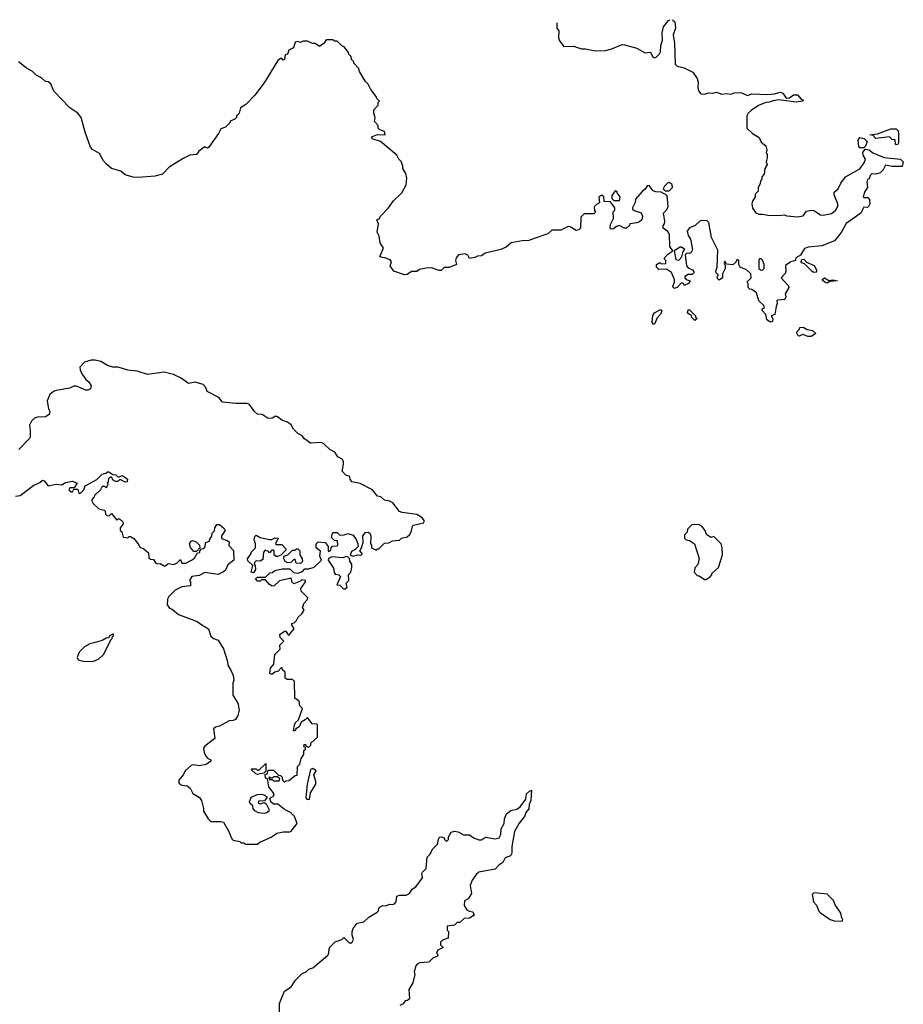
# Model space of a CAD drawing. Extents: x 2494118 to 2687960, y 757339 to 915227.
# Tile 357 of 364: x 2647995 to 2654538, y 907535 to 914828. Entities that reach past the tile are written whole.
import ezdxf

# ---------------------------------------------------------------- set-up
doc = ezdxf.new("R2010")
doc.units = 0

msp = doc.modelspace()

# ---------------------------------------------------------------- linework, layer by layer
at = {"layer": '0CON20XD'}
for points in [[(2652828.1, 914828.3), (2652845, 914812.5), (2652850, 914765), (2652833.8, 914715), (2652843.1, 914655), (2652848.9, 914498.9), (2652863.4, 914483.4), (2652915, 914470.9), (2652979.7, 914439.7), (2653012, 914392), (2653019.4, 914365), (2653016.2, 914325), (2653022.3, 914302.3), (2653039.3, 914279.3), (2653065, 914276.2), (2653095, 914285.8), (2653126, 914284), (2653155, 914292), (2653195, 914276.7), (2653225, 914282), (2653262.3, 914277.7), (2653285, 914285.7), (2653335, 914288.6), (2653385, 914266.2), (2653415, 914280), (2653535, 914274.4), (2653585, 914279.4), (2653625, 914291.4), (2653646.7, 914285), (2653664.2, 914254.2), (2653675, 914246.2), (2653695, 914248.8), (2653725, 914271.2), (2653755, 914271.2), (2653780.7, 914240.7), (2653798.3, 914231.7), (2653790, 914225), (2653745, 914216.2), (2653615, 914235.6), (2653575, 914227.1), (2653545, 914216.2), (2653520, 914215), (2653465, 914193.3), (2653410, 914155), (2653390, 914135), (2653380, 914115), (2653380, 914025), (2653420, 913985), (2653470, 913955), (2653485, 913920), (2653520, 913895), (2653527.5, 913865), (2653522.5, 913842.5), (2653530, 913835), (2653530, 913805), (2653522.5, 913775), (2653530, 913755), (2653513, 913727), (2653507, 913683), (2653490, 913665), (2653490, 913645), (2653480, 913635), (2653477, 913613), (2653462.5, 913585), (2653461.7, 913558.3), (2653440, 913535), (2653440, 913515), (2653420, 913485), (2653416.2, 913465), (2653421.2, 913431.2), (2653445, 913396.7), (2653467, 913387), (2653495, 913388), (2653535, 913379.4), (2653615, 913377.5), (2653655, 913383.8), (2653675, 913376), (2653755, 913368.1), (2653795, 913374.2), (2653821.1, 913408.9), (2653855, 913418.6), (2653875, 913414.3), (2653925, 913382.9), (2653945, 913380.8), (2654005, 913392.9), (2654035.5, 913414.5), (2654053.8, 913445), (2654052, 913465), (2654025, 913530), (2654025, 913550), (2654054, 913576), (2654075, 913618), (2654110, 913665), (2654215, 913723.8), (2654247, 913767), (2654257.5, 913795), (2654240, 913825), (2654237.5, 913845), (2654255, 913870), (2654285, 913863.3), (2654311.7, 913841.7), (2654395, 913806.7), (2654516.2, 913796.2), (2654537.5, 913775), (2654528.3, 913741.7), (2654455, 913740), (2654405, 913750), (2654387.5, 913715), (2654365, 913693.3), (2654335, 913683.3), (2654305, 913687.5), (2654292.5, 913675), (2654285, 913650), (2654272.5, 913645), (2654267.5, 913625), (2654272.5, 913585), (2654252.5, 913555), (2654240, 913515), (2654245, 913510), (2654275, 913510), (2654287, 913497), (2654290, 913465), (2654280, 913445), (2654271.7, 913438.3), (2654245, 913440), (2654223.3, 913395), (2654115, 913317.5), (2654078.3, 913251.7), (2654028.8, 913191.2), (2653935, 913152), (2653833.6, 913143.6), (2653805.8, 913134.2), (2653776, 913084), (2653742.5, 913065), (2653740, 913045), (2653705, 913033.8), (2653665, 913007.5), (2653667.5, 912965), (2653661.7, 912948.3), (2653632.5, 912915), (2653685, 912860), (2653690, 912845), (2653663, 912797), (2653667.5, 912775), (2653660, 912755), (2653605, 912750), (2653600, 912745), (2653602.5, 912725), (2653596.7, 912705), (2653587.5, 912645), (2653560, 912635), (2653571.7, 912611.7), (2653568.3, 912591.7), (2653555, 912587.5), (2653527.5, 912605), (2653520, 912645), (2653492.5, 912675), (2653493.6, 912686.4), (2653510, 912695), (2653505, 912710), (2653467.5, 912745), (2653450, 912805), (2653415, 912830), (2653401.7, 912831.7), (2653390, 912845), (2653390, 912875), (2653380, 912885), (2653410, 912915), (2653407.5, 912945), (2653376.1, 912976.1), (2653330, 912995), (2653320, 913015), (2653320, 913045), (2653315, 913050), (2653305, 913050), (2653298.3, 913031.7), (2653275, 913012.5), (2653227.5, 913017.5), (2653215, 913040), (2653210, 913025), (2653217.5, 913007.5), (2653217.5, 912985), (2653200, 912945), (2653200, 912915), (2653175, 912900), (2653161.7, 912911.7), (2653160, 912925), (2653170, 912935), (2653153, 912953), (2653150, 912965), (2653160, 912995), (2653165, 913120), (2653116.7, 913215), (2653096.4, 913326.4), (2653085, 913337.5), (2653045, 913340), (2653030, 913335), (2652997, 913303), (2652955, 913287.5), (2652938.3, 913261.7), (2652945, 913230), (2652961.7, 913201.7), (2652977.5, 913125), (2652965, 913102.5), (2652955, 913097.5), (2652935, 913100), (2652923, 913087), (2652931.2, 913005), (2652945, 912990), (2652977.5, 912975), (2652990, 912955), (2652975, 912940), (2652945, 912940), (2652920, 912925), (2652920, 912915), (2652930, 912905), (2652960, 912895), (2652946.4, 912873.6), (2652915, 912860), (2652910, 912875), (2652895, 912880), (2652862.5, 912845), (2652837.5, 912837.5), (2652831.2, 912855), (2652843.3, 912885), (2652843, 912903), (2652820, 912955), (2652785, 912980), (2652728.3, 912978.3), (2652710, 912995), (2652710, 913015), (2652735, 913030), (2652745, 913020), (2652778.3, 913021.7), (2652780, 913045), (2652770, 913055), (2652770, 913065), (2652795, 913092.5), (2652830, 913115), (2652808.3, 913148.3), (2652807, 913237), (2652795, 913260), (2652760, 913285), (2652760, 913305), (2652770, 913315), (2652772.5, 913335), (2652762.5, 913395), (2652790, 913425), (2652797.5, 913445), (2652790, 913525), (2652745, 913550), (2652705, 913552.5), (2652685, 913560), (2652655, 913600), (2652641.7, 913598.3), (2652626.4, 913573.6), (2652603.6, 913556.4), (2652555, 913500), (2652552.5, 913475), (2652532.5, 913435), (2652532.5, 913425), (2652543.9, 913413.9), (2652596.4, 913396.4), (2652607, 913373), (2652602.5, 913345), (2652585, 913330), (2652565, 913323.3), (2652513, 913317), (2652510, 913305), (2652487, 913283), (2652470, 913285), (2652435, 913303.3), (2652415, 913297.5), (2652391.7, 913278.3), (2652375, 913277.5), (2652367.5, 913285), (2652368.3, 913311.7), (2652392.5, 913355), (2652390, 913405), (2652401.7, 913418.3), (2652402.5, 913435), (2652368.3, 913478.3), (2652321.7, 913481.7), (2652320, 913515), (2652305, 913527.5), (2652282.5, 913515), (2652288.3, 913471.7), (2652265, 913460), (2652248.3, 913441.7), (2652250, 913415), (2652258.3, 913401.7), (2652245, 913390), (2652175, 913390), (2652150, 913365), (2652147.5, 913285), (2652135, 913272.5), (2652115, 913267.5), (2652070, 913295), (2652055, 913296.7), (2652001.7, 913268.3), (2651935, 913270), (2651905, 913242.5), (2651805, 913206.7), (2651765, 913193.3), (2651715, 913191.2), (2651635, 913175.8), (2651597.6, 913142.4), (2651556.7, 913125), (2651441.7, 913098.3), (2651415, 913080), (2651385, 913076.7), (2651365, 913066.2), (2651325, 913060), (2651313, 913083), (2651293, 913093), (2651245, 913086.7), (2651227.5, 913065), (2651222.5, 913045), (2651230, 913015), (2651175, 912993.3), (2651138.3, 912991.7), (2651115, 912971.2), (2651100.8, 912970.8), (2651045, 912990), (2651005, 912987.5), (2650955, 912977.5), (2650935, 912963.3), (2650895, 912962.5), (2650865, 912941.2), (2650845, 912938), (2650766.4, 912966.4), (2650737.5, 913005), (2650747.5, 913035), (2650738.3, 913048.3), (2650705, 913062.5), (2650668.3, 913068.3), (2650662.5, 913075), (2650687.5, 913135), (2650663.3, 913175), (2650656.7, 913225), (2650641.2, 913255), (2650652.5, 913315), (2650640, 913345), (2650660, 913355), (2650665, 913370), (2650725.8, 913434.2), (2650763.4, 913486.6), (2650825, 913546.7), (2650857.5, 913605), (2650862.5, 913655), (2650855, 913690), (2650832.5, 913725), (2650832.5, 913745), (2650818.8, 913778.8), (2650802.5, 913795), (2650787.5, 913825), (2650667.1, 913927.1), (2650604.2, 913945), (2650601.4, 913955), (2650607.6, 913962.4), (2650645, 913977.5), (2650700, 913975), (2650695, 914000), (2650661.7, 914011.7), (2650650, 914025), (2650650, 914045), (2650622.5, 914075), (2650627.5, 914105), (2650617.5, 914135), (2650618.3, 914161.7), (2650650, 914195), (2650650, 914215), (2650660, 914225), (2650640, 914245), (2650635, 914260), (2650595, 914310), (2650575, 914350), (2650555, 914370), (2650510, 914445), (2650507, 914467), (2650470, 914505), (2650470, 914515), (2650453, 914533), (2650450, 914555), (2650431.7, 914571.7), (2650430, 914585), (2650396.4, 914626.4), (2650380, 914635), (2650345, 914670), (2650325, 914670), (2650315, 914680), (2650265, 914680), (2650250, 914655), (2650215, 914630), (2650181.7, 914651.7), (2650163, 914653), (2650125, 914670), (2650095, 914670), (2650075, 914660), (2650055, 914667.5), (2650035, 914662.5), (2650021.2, 914618.8), (2649987, 914603), (2649978.3, 914571.7), (2649961.7, 914568.3), (2649955, 914532.5), (2649945, 914527.5), (2649935, 914540), (2649925, 914540), (2649907.5, 914525), (2649805, 914360), (2649735, 914270)], [(2651972.5, 914804.9), (2651972.5, 914765), (2651986.4, 914746.4), (2651983.3, 914695), (2651991.7, 914671.7), (2652025, 914630), (2652095, 914633.3), (2652155, 914612.5), (2652185, 914612.5), (2652255, 914597.5), (2652335, 914601.2), (2652385, 914613.8), (2652455, 914643.3), (2652473, 914643), (2652565, 914617.5), (2652625, 914583.3), (2652665, 914587.5), (2652680, 914555), (2652695, 914546.2), (2652708.8, 914551.2), (2652733.3, 914575), (2652738.6, 914591.4), (2652742, 914635), (2652753.9, 914676.1), (2652751.7, 914731.7), (2652762, 914775), (2652798.8, 914821.2), (2652812.5, 914827.8)], [(2649735, 914270), (2649669.3, 914200.7), (2649630, 914175), (2649620, 914135), (2649600, 914115), (2649600, 914105), (2649588.3, 914091.7), (2649553.6, 914076.4), (2649550, 914065), (2649518.3, 914031.7), (2649485, 914020), (2649467.5, 913985), (2649395, 913883.3), (2649385, 913876.7), (2649365, 913886.7), (2649322.5, 913855), (2649305, 913830), (2649255, 913823.8), (2649205, 913799.2), (2649100.8, 913735), (2649052.5, 913685), (2648995, 913669.2), (2648875, 913660), (2648835, 913662), (2648775, 913678.8), (2648745, 913706.2), (2648675, 913726.2), (2648637.3, 913757.3), (2648615, 913783.3), (2648587, 913837), (2648535, 913866.2), (2648520, 913885), (2648479.2, 913995), (2648449.2, 914105), (2648425, 914136), (2648365, 914176), (2648248.3, 914298.3), (2648225, 914352.5), (2648205, 914367.5), (2648185, 914370), (2648160, 914395), (2648115, 914420), (2648090, 914445), (2648045, 914470), (2647987, 914517)], [(2654495, 913902.5), (2654480, 913905), (2654478.3, 913938.3), (2654455, 913940), (2654435, 913960), (2654335, 913947.5), (2654315, 913970), (2654290, 913975), (2654346.4, 913983.6), (2654445, 914020), (2654485, 914020), (2654500, 914005), (2654502.5, 913985), (2654502.5, 913915), (2654495, 913902.5)], [(2654245, 913880), (2654215, 913880), (2654208.3, 913888.3), (2654204, 913935), (2654215, 913956.2), (2654248.3, 913948.3), (2654270, 913925), (2654258.3, 913891.7), (2654245, 913880)], [(2652435, 913490), (2652440, 913515), (2652420, 913545), (2652420, 913555), (2652405, 913560), (2652380, 913525), (2652380, 913505), (2652395, 913490), (2652435, 913490)], [(2652805, 913560), (2652827.5, 913585), (2652827, 913607), (2652805, 913622.5), (2652795, 913620), (2652770, 913595), (2652760, 913575), (2652775, 913560), (2652805, 913560)], [(2652875, 913047.5), (2652898.3, 913071.7), (2652908.3, 913111.7), (2652920, 913125), (2652895, 913142.5), (2652885, 913142.5), (2652840, 913115), (2652853, 913053), (2652875, 913047.5)], [(2653495, 912973.3), (2653506.7, 912985), (2653506.7, 913015), (2653495, 913047.5), (2653485, 913056.7), (2653472.5, 913057.5), (2653467.5, 913045), (2653467.5, 912985), (2653480, 912975), (2653495, 912973.3)], [(2653875, 912956.2), (2653862.7, 912962.7), (2653805, 913020), (2653787, 913027), (2653782.5, 913035), (2653787, 913053), (2653800, 913055), (2653821.2, 913031.2), (2653877.9, 913007.9), (2653896, 912975), (2653895, 912957.5), (2653875, 912956.2)], [(2653975, 912877.5), (2653965, 912880), (2653943.3, 912895), (2653936.7, 912905), (2653955, 912916.2), (2653987, 912897), (2654015, 912902.5), (2654050, 912895), (2653995, 912890), (2653985, 912883.3), (2653975, 912877.5)], [(2652695, 912572.5), (2652685, 912572.5), (2652677.5, 912585), (2652683, 912637), (2652695, 912657.5), (2652735, 912680), (2652745, 912680), (2652750, 912675), (2652741.7, 912648.3), (2652715, 912620), (2652695, 912572.5)], [(2652995, 912600), (2652971.7, 912621.7), (2652968.3, 912638.3), (2652940, 912655), (2652945, 912680), (2652955, 912680), (2653000, 912635), (2653000, 912625), (2653010, 912615), (2652995, 912600)], [(2653830.7, 912480.7), (2653795, 912497.5), (2653763, 912483), (2653753, 912493), (2653750, 912515), (2653770, 912535), (2653771.7, 912548.3), (2653795, 912550), (2653825, 912532.5), (2653865, 912526.7), (2653890, 912505), (2653855, 912482.5), (2653830.7, 912480.7)], [(2649755, 908720), (2649773, 908737), (2649857, 908773), (2649898.3, 908801.7), (2649947, 908813), (2649995, 908812.5), (2650005, 908817.5), (2650050, 908875), (2650030, 908925), (2650000, 908955), (2649955, 908977.5), (2649907, 909017), (2649875, 909016.7), (2649853.3, 909035), (2649848.3, 909061.7), (2649875, 909077.5), (2649880, 909095), (2649840, 909145), (2649830, 909205), (2649815, 909210), (2649811.7, 909238.3), (2649828.3, 909241.7), (2649835, 909270), (2649875, 909270), (2649911.7, 909231.7), (2649925, 909230), (2649938.3, 909218.3), (2649940, 909195), (2649955, 909180), (2649965, 909190), (2649987, 909193), (2650035, 909230), (2650048.3, 909231.7), (2650053, 909297), (2650070, 909315), (2650080, 909355), (2650100, 909385), (2650100, 909415), (2650110, 909425), (2650110, 909435), (2650100, 909445), (2650101.7, 909458.3), (2650108.3, 909458.3), (2650121.7, 909441.7), (2650135, 909440), (2650150, 909455), (2650151.7, 909468.3), (2650200, 909515), (2650200, 909605), (2650195, 909610), (2650161.7, 909611.7), (2650125, 909660), (2650108.3, 909641.7), (2650080, 909625), (2650065, 909590), (2650040, 909575), (2650035, 909560), (2650021.7, 909561.7), (2650028.8, 909605), (2650037.7, 909622.3), (2650058.8, 909641.2), (2650090, 909725), (2650070, 909745), (2650065, 909780), (2650033, 909803), (2650030, 909925), (2650015, 909940), (2649975, 909940), (2649961.7, 909951.7), (2649960, 909995), (2649941.7, 910011.7), (2649938.3, 910028.3), (2649931.7, 910028.3), (2649908.3, 910001.7), (2649883.9, 909996.1), (2649861.7, 909978.3), (2649847.5, 909985), (2649852.5, 910025), (2649875.6, 910055), (2649883.3, 910125), (2649923.3, 910165), (2649920, 910195), (2649950, 910225), (2649923, 910253), (2649920, 910275), (2649955, 910300), (2649965, 910300), (2649981.7, 910271.7), (2649995, 910272.5), (2649997.5, 910282.5), (2650027.5, 910315), (2650010, 910345), (2650010, 910355), (2650028.3, 910361.7), (2650045, 910377.5), (2650057.5, 910402.5), (2650085, 910427.5), (2650102.5, 910455), (2650090, 910475), (2650093, 910487), (2650100, 910505), (2650127, 910533), (2650127.5, 910545), (2650080, 910595), (2650077.5, 910615), (2650110, 910665), (2650110, 910675), (2650085, 910680), (2650075, 910670), (2650025, 910650), (2650010, 910665), (2650008.3, 910688.3), (2649995, 910690), (2649918.3, 910671.7), (2649880, 910635), (2649865, 910632.5), (2649843.6, 910643.6), (2649815, 910680), (2649785, 910680), (2649775, 910670), (2649755, 910670), (2649741.7, 910688.3), (2649755, 910700), (2649815, 910700), (2649848.3, 910731.7), (2649867, 910733), (2649885, 910747.5), (2649938.3, 910761.7), (2649995, 910760), (2650023, 910733), (2650055, 910727.5), (2650090, 910740), (2650105, 910760), (2650135, 910760), (2650175, 910773.3), (2650230, 910825), (2650217.5, 910855), (2650221.7, 910891.7), (2650190, 910915), (2650190, 910945), (2650205, 910960), (2650256.7, 910956.7), (2650280, 910925), (2650280, 910895), (2650285, 910890), (2650298.3, 910901.7), (2650300, 910915), (2650311.7, 910928.3), (2650345, 910930), (2650350, 910935), (2650348.3, 910968.3), (2650325, 910970), (2650303, 910993), (2650310, 911025), (2650315, 911030), (2650345, 911030), (2650365, 911010), (2650397, 911013), (2650425, 911022.5), (2650465, 911010), (2650487, 910977), (2650497.5, 910945), (2650500, 910925), (2650480, 910905), (2650450.7, 910889.3), (2650443, 910863), (2650463.3, 910853.3), (2650495, 910864), (2650517.7, 910862.3), (2650527.5, 910865), (2650530, 910875), (2650512.5, 910895), (2650526.7, 910915), (2650537.5, 910955), (2650536.2, 911005), (2650555, 911028.8), (2650575, 911031.2), (2650586.7, 911025), (2650594, 911005), (2650592.5, 910945), (2650600, 910935), (2650600, 910915), (2650635, 910900), (2650645, 910910), (2650655, 910910), (2650695, 910950), (2650727, 910953), (2650755, 910967.5), (2650807, 910973), (2650823, 910987), (2650865, 910997.5), (2650882.5, 911015), (2650897, 911043), (2650903, 911077), (2650910, 911085), (2650985, 911102.5), (2650992.5, 911115), (2650975, 911137.5), (2650935, 911162.5), (2650827, 911177), (2650806.4, 911186.4), (2650758.8, 911248.8), (2650735, 911261.2), (2650695, 911270), (2650670, 911295), (2650645, 911300), (2650607, 911347), (2650515, 911392.5), (2650453.9, 911403.9), (2650442.5, 911425), (2650440, 911445), (2650410, 911455), (2650382.5, 911485), (2650392.5, 911535), (2650392.5, 911555), (2650383, 911573), (2650350.7, 911590.7), (2650327.5, 911625), (2650292.5, 911645), (2650245, 911690), (2650225, 911697.5), (2650148.3, 911691.7), (2650104, 911724), (2650087.5, 911745), (2650055, 911762.5), (2650022.5, 911795), (2650005, 911827.5), (2649976.7, 911846.7), (2649935, 911862.5), (2649905, 911887.5), (2649888.3, 911891.7), (2649865, 911876.7), (2649835, 911873.8), (2649790, 911905), (2649755, 911906.7), (2649733.3, 911925), (2649695, 911980), (2649676.1, 911986.1), (2649595, 911986), (2649496.1, 911996.1), (2649470.5, 912030.5), (2649383.6, 912073.6), (2649372.5, 912105), (2649352.5, 912125), (2649295, 912142.5), (2649245, 912132.5), (2649186.1, 912176.1), (2649135, 912201.2), (2649065, 912216.2), (2648940.7, 912200.7), (2648865.8, 912225.8), (2648795, 912232), (2648725, 912253.3), (2648685, 912253.3), (2648645, 912267.5), (2648595.7, 912295.7), (2648555, 912305.8), (2648525, 912306), (2648475, 912291.2), (2648441.2, 912255), (2648442, 912235), (2648454, 912205), (2648484.1, 912164.1), (2648506.7, 912145), (2648523.3, 912115), (2648520, 912095), (2648500, 912085), (2648485, 912083.3), (2648415, 912112.5), (2648395, 912112.5), (2648365, 912100), (2648265, 912081.2), (2648245, 912073.3), (2648218.3, 912051.7), (2648197.5, 912005), (2648207.5, 911945), (2648217.5, 911925), (2648212.5, 911905), (2648185, 911886.7), (2648126.4, 911883.6), (2648105, 911876.2), (2648082.5, 911855), (2648067.5, 911825), (2648073.3, 911785), (2648072.5, 911735), (2648067.5, 911725), (2647987.5, 911645)], [(2647965, 911300), (2647997.5, 911305), (2648099.5, 911380.5), (2648145, 911400), (2648165, 911416.2), (2648175, 911413.3), (2648205, 911376.2), (2648265, 911386.7), (2648306.4, 911383.6), (2648335, 911400), (2648385, 911410), (2648420, 911395), (2648398.3, 911361.7), (2648365, 911360), (2648360, 911345), (2648375, 911330), (2648385, 911330), (2648395, 911350), (2648425, 911350), (2648431.7, 911321.7), (2648445, 911320), (2648470, 911345), (2648480, 911375), (2648567.3, 911422.7), (2648605, 911462.5), (2648631.7, 911468.3), (2648645, 911480), (2648655, 911480), (2648685, 911460), (2648706.7, 911456.7), (2648725, 911440), (2648755, 911452.5), (2648792.5, 911425), (2648790, 911405), (2648775, 911402.5), (2648745, 911420), (2648735, 911420), (2648721.7, 911408.3), (2648705, 911407.5), (2648687, 911417), (2648675, 911440), (2648665, 911440), (2648653, 911427), (2648650, 911405), (2648642.5, 911395), (2648650, 911385), (2648640, 911375), (2648640, 911365), (2648635, 911360), (2648625, 911370), (2648605, 911370), (2648593, 911347), (2648550, 911305), (2648547, 911293), (2648530, 911275), (2648530, 911265), (2648540, 911245), (2648580, 911205), (2648620, 911195), (2648627, 911187), (2648630, 911165), (2648640, 911155), (2648657, 911153), (2648675, 911170), (2648715, 911120), (2648725, 911130), (2648735, 911130), (2648758.3, 911108.3), (2648760, 911095), (2648740, 911065), (2648740, 911045), (2648750, 911035), (2648760, 910995), (2648795, 910990), (2648805, 911000), (2648815, 911000), (2648840, 910985), (2648878.3, 910938.3), (2648885, 910920), (2648915, 910910), (2648948.3, 910878.3), (2648951.7, 910841.7), (2648963, 910833), (2648985, 910830), (2649003.6, 910803.6), (2649015, 910797.5), (2649035, 910800), (2649065, 910782.5), (2649075, 910782.5), (2649095, 910800), (2649137, 910793), (2649160, 910805), (2649185, 910830), (2649195, 910802.5), (2649225, 910803.3), (2649266.1, 910823.9), (2649289.3, 910840.7), (2649311.7, 910878.3), (2649328.3, 910881.7), (2649330, 910895), (2649341.7, 910908.3), (2649358.3, 910911.7), (2649367.5, 910922.5), (2649370, 910955), (2649400, 910965), (2649400, 910975), (2649417, 911003), (2649420, 911025), (2649438.3, 911041.7), (2649440, 911065), (2649455, 911090), (2649475, 911090), (2649509.3, 911059.3), (2649517.5, 911045), (2649490, 911005), (2649490, 910985), (2649531.7, 910971.7), (2649545, 910960), (2649543, 910933), (2649577, 910897), (2649580, 910825), (2649535, 910790), (2649518.3, 910751.7), (2649505, 910737.5), (2649465, 910717.5), (2649365, 910732.5), (2649325, 910712.5), (2649270, 910705), (2649252.5, 910675), (2649260, 910665), (2649260, 910635), (2649195, 910628), (2649147.3, 910602.7), (2649098.8, 910555), (2649090, 910535), (2649087.5, 910495), (2649105, 910470), (2649125, 910462.5), (2649171.7, 910421.7), (2649309.5, 910369.5), (2649342.5, 910345)], [(2653075, 910682.5), (2653108.3, 910701.7), (2653120, 910715), (2653120, 910725), (2653168.3, 910771.7), (2653200, 910865), (2653197.5, 910915), (2653190, 910945), (2653135, 911000), (2653113, 910993), (2653080, 911015), (2653070, 911045), (2653046.4, 911076.4), (2653025, 911087.5), (2652975, 911090), (2652940, 911055), (2652937, 911033), (2652918.3, 911011.7), (2652918.3, 910988.3), (2652930, 910975), (2652955, 910970), (2652992.5, 910945), (2653027, 910837), (2653017, 910793), (2652993, 910767), (2652990, 910735), (2653011.7, 910711.7), (2653025, 910710), (2653065, 910682.5), (2653075, 910682.5)], [(2649725, 910730), (2649710, 910735), (2649720, 910785), (2649685, 910820), (2649682.5, 910835), (2649710, 910875), (2649710, 910885), (2649740, 910915), (2649740, 910945), (2649730, 910975), (2649735, 911000), (2649745, 911010), (2649775, 910992.5), (2649845, 910977.5), (2649861.7, 910978.3), (2649885, 910990), (2649908.3, 910988.3), (2649890, 910945), (2649895, 910940), (2649935, 910940), (2649965, 910910), (2649965, 910900), (2649928.3, 910861.7), (2649905, 910852.5), (2649893, 910853), (2649880, 910865), (2649880, 910895), (2649875, 910900), (2649861.7, 910898.3), (2649845, 910880), (2649838.3, 910888.3), (2649811.7, 910898.3), (2649800, 910885), (2649795, 910830), (2649775, 910817.5), (2649745, 910820), (2649733, 910807), (2649730, 910795), (2649737.5, 910785), (2649740, 910755), (2649725, 910730)], [(2649305, 910890), (2649285, 910890), (2649259.3, 910919.3), (2649251.2, 910945), (2649263.9, 910966.1), (2649275, 910970), (2649300.7, 910960.7), (2649327, 910937), (2649330, 910915), (2649305, 910890)], [(2650075, 910800), (2650041.7, 910801.7), (2650035, 910830), (2650025, 910830), (2650001.7, 910808.3), (2649980, 910805), (2649960, 910815), (2649950, 910835), (2649950, 910855), (2649980, 910865), (2650015, 910900), (2650035, 910900), (2650045, 910910), (2650055, 910910), (2650070, 910895), (2650070, 910865), (2650087.5, 910835), (2650090, 910815), (2650075, 910800)], [(2650393, 910613), (2650405, 910613.3), (2650420, 910625), (2650412.5, 910655), (2650431.2, 910675), (2650430.7, 910719.3), (2650446.7, 910735), (2650455, 910770), (2650454.1, 910794.1), (2650438.3, 910818.3), (2650437, 910837), (2650428.3, 910848.3), (2650415, 910852.5), (2650385, 910842.5), (2650305, 910850), (2650281.7, 910838.3), (2650280, 910825), (2650317.5, 910765), (2650322.5, 910732.5), (2650331.7, 910721.7), (2650357, 910717), (2650370, 910705), (2650343, 910643), (2650365, 910640), (2650393, 910613)], [(2649342.5, 910345), (2649392.5, 910315), (2649410.7, 910260.7), (2649430, 910245), (2649465, 910232.5), (2649505, 910167.5), (2649533.8, 910075), (2649536.1, 910046.1), (2649559.5, 910009.5), (2649575, 909970), (2649580, 909935), (2649573.6, 909913.6), (2649572.5, 909825), (2649611.2, 909765), (2649620, 909715), (2649611.2, 909675), (2649592.5, 909645), (2649575, 909636.2), (2649545, 909633.8), (2649475, 909596.2), (2649445, 909588.8), (2649431.2, 909575), (2649440, 909505), (2649365, 909447.5), (2649357, 909433), (2649360.7, 909400.7), (2649373.9, 909373.9), (2649385, 909357.5), (2649410, 909345), (2649410, 909335), (2649375, 909311.2), (2649325, 909302), (2649285, 909308), (2649265, 909303.8), (2649222.7, 909267.3), (2649205.8, 909234.2), (2649173.3, 909195), (2649172.5, 909175), (2649178.3, 909168.3), (2649195, 909158.8), (2649235, 909153.3), (2649256.7, 909135), (2649276.1, 909096.1), (2649325.9, 909065.9), (2649340, 909045), (2649356.1, 908986.1), (2649356.7, 908965), (2649389.5, 908909.5), (2649409.3, 908889.3), (2649485, 908890), (2649503, 908883), (2649540.7, 908820.7), (2649565, 908760), (2649575, 908750), (2649625, 908740), (2649635, 908730), (2649655, 908730), (2649665, 908720), (2649755, 908720)], [(2648535, 910074.4), (2648578.7, 910091.3), (2648615.8, 910125), (2648671.7, 910238.3), (2648680, 910245), (2648681.7, 910258.3), (2648690, 910265), (2648688.3, 910278.3), (2648660, 910265), (2648655, 910250), (2648635, 910247.5), (2648605, 910230), (2648555, 910213.8), (2648514.1, 910205.9), (2648475, 910182.5), (2648436.4, 910143.6), (2648420, 910105), (2648427, 910087), (2648466.1, 910076.1), (2648535, 910074.4)], [(2649755, 909237.5), (2649743.3, 909243.3), (2649710, 909275), (2649715, 909280), (2649745, 909280), (2649755, 909270), (2649765, 909270), (2649818.3, 909318.3), (2649818.3, 909261.7), (2649801.7, 909248.3), (2649775, 909242.5), (2649755, 909237.5)], [(2650135, 909052.5), (2650140, 909055), (2650148.3, 909101.7), (2650187.5, 909165), (2650187.5, 909185), (2650172.5, 909235), (2650190, 909265), (2650165, 909282.5), (2650147.5, 909275), (2650123.3, 909165), (2650113.3, 909065), (2650120, 909055), (2650135, 909052.5)], [(2649915, 909190), (2649920, 909205), (2649905, 909220), (2649875, 909220), (2649865, 909210), (2649855, 909210), (2649845, 909220), (2649840, 909215), (2649845, 909200), (2649865, 909200), (2649875, 909190), (2649915, 909190)], [(2649918.3, 907471.7), (2649918.8, 907541.2), (2649955, 907631.2), (2650006.2, 907665), (2650036.2, 907715), (2650085.9, 907764.1), (2650115, 907776), (2650135.8, 907794.2), (2650165.8, 907804.2), (2650275, 907897.5), (2650282.5, 907905), (2650290, 907955), (2650331.2, 907998.8), (2650380, 908015), (2650395, 908030), (2650435, 907990), (2650455, 907990), (2650466.7, 908015), (2650457, 908047), (2650456.7, 908075), (2650465, 908097.5), (2650492.5, 908135), (2650542.5, 908145), (2650579.3, 908180.7), (2650643, 908217), (2650651.7, 908228.3), (2650653.9, 908246.1), (2650664, 908256), (2650685, 908266.7), (2650705, 908263.3), (2650733.6, 908276.4), (2650755, 908273.3), (2650770.7, 908279.3), (2650783.3, 908295), (2650787.5, 908335), (2650807, 908343), (2650856.7, 908343.3), (2650880, 908355), (2650901.7, 908388.3), (2650927.5, 908405), (2650977, 908473), (2650973.3, 908505), (2650977.5, 908515), (2651005, 908540), (2651012.5, 908625), (2651032.5, 908645), (2651055, 908687.5), (2651088.8, 908721.2), (2651097.5, 908765), (2651105, 908772.5), (2651116.4, 908776.4), (2651137, 908767), (2651140, 908755), (2651155, 908740), (2651170, 908755), (2651170, 908775), (2651190.7, 908809.3), (2651215, 908816.7), (2651241.7, 908811.7), (2651280.7, 908790.7), (2651325, 908790), (2651355, 908767.5), (2651395, 908752.5), (2651415, 908752.5), (2651445, 908772.5), (2651515, 908761.2), (2651545, 908767.5), (2651556.4, 908793.6), (2651558.8, 908835), (2651581.2, 908875), (2651585, 908910), (2651600, 908945), (2651630.5, 908969.5), (2651675, 908980), (2651701.7, 908998.3), (2651743.8, 909055), (2651747.5, 909095), (2651770, 909115), (2651785, 909120), (2651780, 909045), (2651768, 909015), (2651765.9, 908984.1), (2651743.8, 908955), (2651733.6, 908926.4), (2651692.9, 908877.1), (2651659.2, 908815), (2651638.8, 908705), (2651640, 908655), (2651630, 908635), (2651590.7, 908619.3), (2651572.5, 908585), (2651543.6, 908566.4), (2651515, 908536.7), (2651395, 908513.8), (2651375, 908496.2), (2651346, 908455), (2651330, 908415), (2651340, 908355), (2651315, 908317.5), (2651289.3, 908300.7), (2651286.4, 908266.4), (2651305.9, 908235.9), (2651323.8, 908223.8), (2651349.3, 908219.3), (2651360, 908195), (2651325, 908172.5), (2651285, 908170), (2651255, 908140), (2651235, 908140), (2651215, 908120), (2651160, 908115), (2651160, 908085), (2651170, 908075), (2651167.5, 908025), (2651125, 908010), (2651110, 907995), (2651110, 907975), (2651130, 907955), (2651090, 907935), (2651080, 907915), (2651090, 907905), (2651088.3, 907891.7), (2651055, 907877.5), (2651025, 907847.5), (2650955, 907842.5), (2650937, 907833), (2650929.3, 907820.7), (2650916.7, 907775), (2650920, 907755), (2650906.7, 907695), (2650876.7, 907645), (2650880, 907575), (2650867, 907563), (2650850, 907560), (2650835, 907537.5), (2650810, 907525)], [(2649805, 908949.2), (2649762.3, 908952.3), (2649735, 908967.5), (2649723.3, 908985), (2649720, 909005), (2649701.7, 909021.7), (2649696.7, 909035), (2649710, 909070), (2649755, 909090), (2649785, 909092.5), (2649810, 909085), (2649828.3, 909068.3), (2649808.3, 909041.7), (2649765, 909040), (2649760, 909025), (2649775, 909020), (2649805, 909030), (2649819.3, 909019.3), (2649841.2, 908975), (2649840, 908965), (2649825, 908954), (2649805, 908949.2)], [(2654085, 908150), (2654090, 908165), (2654082.5, 908172.5), (2654075, 908210), (2654033, 908273), (2654020, 908305), (2653975, 908350), (2653875, 908360), (2653861.7, 908348.3), (2653872.5, 908295), (2653895, 908270), (2653912.5, 908225), (2653923.6, 908213.6), (2653995, 908162.5), (2654025, 908152.5), (2654085, 908150)]]:
    msp.add_lwpolyline(points, dxfattribs=at)

doc.saveas('drawing.dxf')
